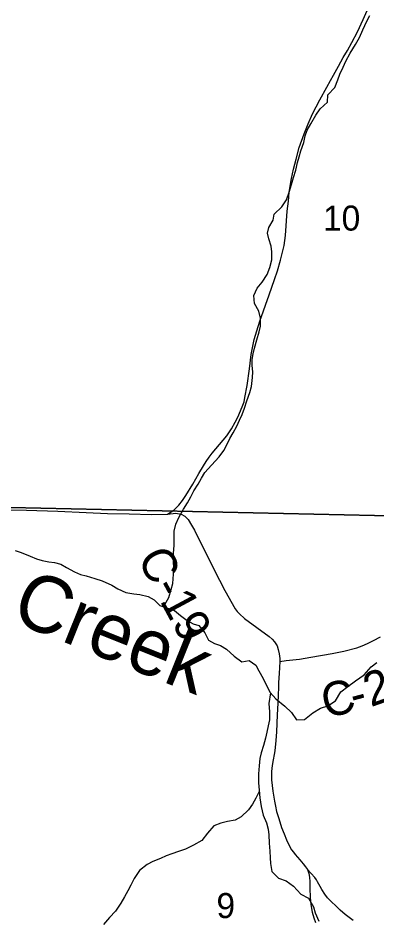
# Model space of a CAD drawing. Extents: x 0 to 191, y 0 to 55.
# Drawn here: x 148.558 to 148.858, y 23.231 to 23.985 of the extents above; entities that cross this region are included whole.
import ezdxf

# ---------------------------------------------------------------- set-up
doc = ezdxf.new("R2010")
doc.units = 0
for name, color, linetype in [('GM_X_Corporation', 7, 'Continuous'), ('GM_X_County_Road', 7, 'Continuous'), ('GM_X_County_Road_Text', 7, 'Continuous'), ('GM_X_Minor_River', 7, 'Continuous'), ('GM_X_Minor_River_Text', 7, 'Continuous'), ('GM_X_Section_Text', 7, 'Continuous'), ('GM_X_State_Route', 7, 'Continuous'), ('GM_X_Township_Road', 7, 'Continuous')]:
    doc.layers.add(name, color=color, linetype=linetype)

msp = doc.modelspace()

# ---------------------------------------------------------------- linework, layer by layer
at = {"layer": 'GM_X_Corporation'}
for points in [[(148.53297, 24.08032), (149.03882, 24.07143), (149.03316, 23.56525), (148.52633, 23.57659)], [(149.03316, 23.56525), (149.02664, 23.05167), (148.5174, 23.05975), (148.52633, 23.57659)]]:
    msp.add_lwpolyline(points, close=True, dxfattribs=at)
at = {"layer": 'GM_X_County_Road'}
for points in [[(148.683, 23.5705), (148.69004, 23.57117), (148.69425, 23.57032), (148.69756, 23.56864), (148.70032, 23.56581), (148.70297, 23.56124), (148.70538, 23.55709), (148.72192, 23.52395), (148.73094, 23.50663), (148.73954, 23.49129), (148.74122, 23.48907), (148.74315, 23.48696), (148.7473, 23.48318), (148.76781, 23.46814), (148.77033, 23.46579), (148.77244, 23.46357), (148.77442, 23.4602), (148.77544, 23.45731), (148.77636, 23.45354), (148.77677, 23.4498), (148.77683, 23.44727), (148.77618, 23.43708), (148.77574, 23.42978), (148.77561, 23.42538), (148.77534, 23.41931), (148.77504, 23.41236), (148.77455, 23.40254), (148.77411, 23.38855), (148.77354, 23.38133), (148.77248, 23.37262), (148.77077, 23.36211), (148.77015, 23.35819), (148.76989, 23.35498), (148.76971, 23.35128), (148.7698, 23.34842), (148.77099, 23.33874), (148.7724, 23.33047), (148.77314, 23.32625), (148.77407, 23.32193), (148.77583, 23.31599), (148.7782, 23.3086), (148.78027, 23.30323), (148.7823, 23.2983), (148.78428, 23.29395), (148.78652, 23.28986), (148.78806, 23.28779), (148.78951, 23.28594), (148.79356, 23.2815), (148.79629, 23.27824), (148.79827, 23.27573), (148.79981, 23.27327), (148.80091, 23.26997), (148.80144, 23.26689), (148.8017, 23.2631), (148.80183, 23.25769), (148.8021, 23.2499), (148.80276, 23.24401), (148.80381, 23.2378), (148.80522, 23.23301), (148.80654, 23.229)], [(148.77683, 23.44727), (148.78212, 23.44793), (148.79319, 23.44931), (148.80257, 23.45076), (148.82043, 23.45395), (148.83029, 23.45587), (148.84106, 23.45858), (148.84545, 23.46026), (148.85008, 23.46218), (148.85501, 23.46471), (148.86079, 23.46796)]]:
    msp.add_lwpolyline(points, dxfattribs=at)
at = {"layer": 'GM_X_Minor_River'}
for points in [[(148.67951, 23.49303), (148.68416, 23.50075), (148.68604, 23.5074), (148.68755, 23.51234), (148.68791, 23.52012), (148.68828, 23.52563), (148.68808, 23.53075), (148.68787, 23.53778), (148.68842, 23.54404), (148.68841, 23.55069), (148.68859, 23.55619), (148.6899, 23.56208), (148.69236, 23.56759), (148.69633, 23.57444), (148.69954, 23.57976), (148.70256, 23.5849), (148.70483, 23.58984), (148.70861, 23.59536), (148.71126, 23.60049), (148.71409, 23.60524), (148.71977, 23.61133), (148.7262, 23.61838), (148.72999, 23.62352), (148.73282, 23.62884), (148.73509, 23.63359), (148.73773, 23.63835), (148.74094, 23.64405), (148.74321, 23.6488), (148.74529, 23.65375), (148.74717, 23.65888), (148.74925, 23.66496), (148.7517, 23.67218), (148.75301, 23.67712), (148.75394, 23.68472), (148.75412, 23.68946), (148.75354, 23.69458), (148.75372, 23.69952), (148.75447, 23.70446), (148.7556, 23.70921), (148.75767, 23.71605), (148.75955, 23.7227), (148.76068, 23.72745), (148.76066, 23.73409), (148.75913, 23.74016), (148.75551, 23.74642), (148.75512, 23.75306), (148.75795, 23.75933), (148.76211, 23.76428), (148.76608, 23.77056), (148.76853, 23.77664), (148.77003, 23.78291), (148.77021, 23.78956), (148.76963, 23.7943), (148.76753, 23.80037), (148.76657, 23.80511), (148.76769, 23.81005), (148.7711, 23.81614), (148.77203, 23.82108), (148.77847, 23.82736), (148.78244, 23.83307), (148.78451, 23.83953), (148.78639, 23.84581), (148.78828, 23.8517), (148.79016, 23.85778), (148.79166, 23.86424), (148.79279, 23.86899), (148.7943, 23.87412), (148.79675, 23.88096), (148.79787, 23.88666), (148.79957, 23.89142), (148.80259, 23.89674), (148.80694, 23.90397), (148.81034, 23.90911), (148.81659, 23.91482), (148.81695, 23.9209), (148.82282, 23.927), (148.82527, 23.93327), (148.82697, 23.93802), (148.82961, 23.94392), (148.83187, 23.94886), (148.83546, 23.95571), (148.84, 23.96294), (148.84321, 23.96865), (148.84604, 23.9753), (148.84944, 23.98253), (148.85189, 23.98728)], [(148.55581, 23.54002), (148.56075, 23.53832), (148.56816, 23.53531), (148.57347, 23.53305), (148.57841, 23.53174), (148.58391, 23.53042), (148.58866, 23.52987), (148.59398, 23.52856), (148.59872, 23.52573), (148.60537, 23.52214), (148.61031, 23.52007), (148.61506, 23.51894), (148.62227, 23.51669), (148.62835, 23.51462), (148.63651, 23.51104), (148.64145, 23.50802), (148.6481, 23.505), (148.65493, 23.50389), (148.65987, 23.50333), (148.6667, 23.50146), (148.67183, 23.49863), (148.67658, 23.49408), (148.68285, 23.49183), (148.68874, 23.48995), (148.69387, 23.4856), (148.69938, 23.48163), (148.70451, 23.47861), (148.70925, 23.4773), (148.7142, 23.47124), (148.71725, 23.46517), (148.72219, 23.46234), (148.72732, 23.46065), (148.73226, 23.45744), (148.73853, 23.45157), (148.74499, 23.44685), (148.75106, 23.4482), (148.75676, 23.44404), (148.75924, 23.4393), (148.76286, 23.43305), (148.76571, 23.42718), (148.76876, 23.4213), (148.77333, 23.416), (148.78093, 23.40995), (148.78664, 23.40447), (148.79063, 23.39841), (148.79746, 23.39862), (148.80447, 23.40433), (148.81072, 23.40834), (148.81679, 23.41026), (148.82323, 23.41445), (148.82758, 23.42187), (148.83364, 23.42644), (148.84008, 23.43102), (148.84709, 23.43617), (148.85315, 23.44283), (148.85788, 23.44626)], [(148.76901, 23.42102), (148.76765, 23.412), (148.76804, 23.40517), (148.76806, 23.39852), (148.76712, 23.3934), (148.76599, 23.38808), (148.76486, 23.38314), (148.76317, 23.37706), (148.7611, 23.37098), (148.75997, 23.36604), (148.75941, 23.36016), (148.75886, 23.35332), (148.75888, 23.34592), (148.75946, 23.33966), (148.76004, 23.33321), (148.7612, 23.326), (148.76273, 23.31879), (148.76559, 23.31235), (148.76693, 23.30723), (148.76751, 23.30248), (148.7679, 23.29527), (148.7683, 23.28863), (148.76869, 23.28313), (148.76908, 23.27839), (148.77023, 23.27175), (148.77575, 23.26626), (148.7822, 23.264), (148.78828, 23.25947), (148.79437, 23.25284), (148.80083, 23.24945), (148.80502, 23.24225), (148.80617, 23.23713), (148.80922, 23.23031)], [(148.75956, 23.33858), (148.75663, 23.33301), (148.75398, 23.32806), (148.75058, 23.32312), (148.74452, 23.31741), (148.7394, 23.31454), (148.73314, 23.31357), (148.72764, 23.31223), (148.72177, 23.30974), (148.71647, 23.30365), (148.71155, 23.29775), (148.70473, 23.29374), (148.69791, 23.2905), (148.69222, 23.28839), (148.68653, 23.28647), (148.68179, 23.28475), (148.67705, 23.28246), (148.6708, 23.27997), (148.66587, 23.27749), (148.65962, 23.27253), (148.65508, 23.26588), (148.65244, 23.26036), (148.64998, 23.25561), (148.64715, 23.25067), (148.64412, 23.24534), (148.63958, 23.2385), (148.63466, 23.23336), (148.62955, 23.22746)]]:
    msp.add_lwpolyline(points, dxfattribs=at)
at = {"layer": 'GM_X_State_Route'}
msp.add_lwpolyline([(148.55159, 23.57387), (148.56524, 23.57363), (148.59146, 23.57285), (148.6151, 23.57165), (148.63284, 23.57086), (148.65107, 23.57062), (148.66965, 23.5702), (148.683, 23.5705), (148.68836, 23.57369), (148.69249, 23.5779), (148.69545, 23.58181), (148.69828, 23.58608), (148.70406, 23.59554), (148.70915, 23.60433), (148.71296, 23.61076), (148.71527, 23.61451), (148.71784, 23.61811), (148.72021, 23.6213), (148.72329, 23.62511), (148.73249, 23.6359), (148.73635, 23.64156), (148.73954, 23.64727), (148.7417, 23.65133), (148.74396, 23.65668), (148.74597, 23.66141), (148.74689, 23.66429), (148.74761, 23.66784), (148.74957, 23.67786), (148.75147, 23.69175), (148.75291, 23.70373), (148.75399, 23.70943), (148.75527, 23.71627), (148.75754, 23.72373), (148.76011, 23.7317), (148.76792, 23.7536), (148.7724, 23.76641), (148.77492, 23.77381), (148.77738, 23.78276), (148.77908, 23.78934), (148.78026, 23.79505), (148.7814, 23.80317), (148.78299, 23.82364), (148.78392, 23.83202), (148.78469, 23.83943), (148.78649, 23.85079), (148.78829, 23.85881), (148.79029, 23.86694), (148.79302, 23.87671), (148.79703, 23.88812), (148.80032, 23.89671), (148.80417, 23.90483), (148.81019, 23.91671), (148.81616, 23.9273), (148.81919, 23.93281), (148.82161, 23.93728), (148.82582, 23.94484), (148.82978, 23.95204), (148.83323, 23.95795), (148.83698, 23.96463), (148.84151, 23.97348), (148.84634, 23.98381), (148.84984, 23.99132)], dxfattribs=at)
at = {"layer": 'GM_X_Township_Road'}
msp.add_lwpolyline([(148.83809, 23.23064), (148.83469, 23.23319), (148.83135, 23.23581), (148.82723, 23.23941), (148.82369, 23.24265), (148.81954, 23.24668), (148.81669, 23.24972), (148.81437, 23.25272), (148.81186, 23.25659), (148.81046, 23.2591), (148.80834, 23.2631), (148.80742, 23.26482), (148.80588, 23.26667), (148.79981, 23.27327)], dxfattribs=at)

# ---------------------------------------------------------------- texts
at = {"layer": 'GM_X_County_Road_Text'}
for s, height, rotation, p in [('C-19', 0.028409, 298.25446, (148.65725, 23.53355)), ('2', 0.02841, 19.54843, (148.85269, 23.40893)), ('C', 0.02841, 12.41832, (148.81492, 23.39984)), ('-', 0.02841, 14.93043, (148.83903, 23.40518))]:
    msp.add_text(s, height=height, rotation=rotation, dxfattribs=at).set_placement(p)
at = {"layer": 'GM_X_Minor_River_Text'}
msp.add_text('Creek', height=0.047348, rotation=338.12931, dxfattribs=at).set_placement((148.55061, 23.48183))
at = {"layer": 'GM_X_Section_Text'}
for s, height, p in [('10', 0.020928, (148.81282, 23.80737)), ('9', 0.02093, (148.72386, 23.23278))]:
    msp.add_text(s, height=height, rotation=0.00001, dxfattribs=at).set_placement(p)

doc.saveas('drawing.dxf')
